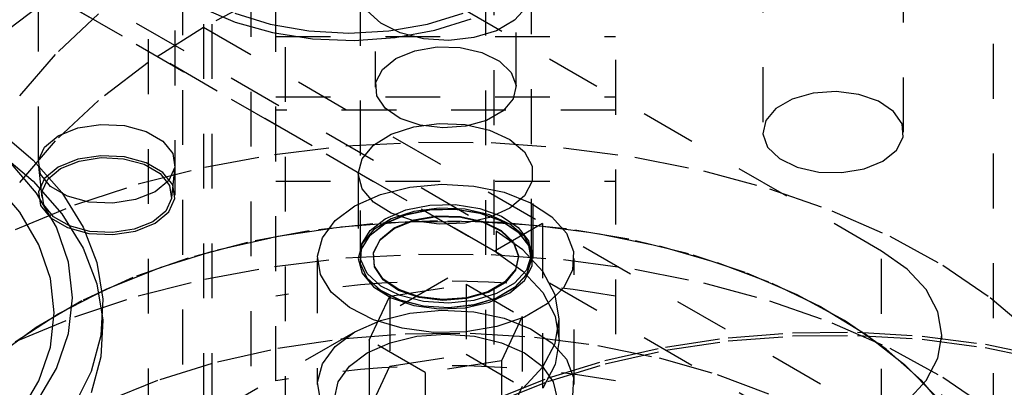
# Model space of a CAD drawing. Header units: inches. Extents: x 1907 to 2452, y -210 to -54.
# Tile 516 of 656: x 2006.206 to 2008.003, y -194.237 to -193.567. Entities that reach past the tile are written whole.
import ezdxf

# ---------------------------------------------------------------- set-up
doc = ezdxf.new("R2010")
doc.units = ezdxf.units.IN
doc.header["$LTSCALE"] = 0.5
doc.header["$MEASUREMENT"] = 0
doc.linetypes.add('HIDDEN', pattern=[0.225, 0.15, -0.075])
doc.layers.add('SID-M-H', color=4, linetype='HIDDEN')

msp = doc.modelspace()

# ---------------------------------------------------------------- linework, layer by layer
at = {"layer": 'SID-M-H'}
for p, q in [((2007.77863, -193.98848), (1992.04551, -184.90594)), ((2015.11487, -198.53046), (1991.78034, -185.05973)), ((1992.04203, -185.27355), (2007.07501, -193.95191)), ((1992.04203, -185.31213), (2007.07501, -193.99048)), ((2007.77863, -194.39675), (1992.04551, -185.31421)), ((2006.69024, -189.8165), (2006.69024, -194.71293)), ((2006.44024, -191.40242), (2006.44024, -195.8097)), ((2006.50274, -191.6951), (2006.50274, -195.11087)), ((2006.62774, -191.69801), (2006.62774, -195.10924)), ((2006.85464, -192.82445), (2006.85464, -193.68998)), ((2007.11164, -193.68998), (2007.11164, -192.82445)), ((2007.98314, -194.51081), (2007.98314, -192.87773)), ((2007.56174, -193.05333), (2007.56174, -193.77188)), ((2007.81874, -193.77188), (2007.81874, -193.05333)), ((2006.23942, -193.32471), (2006.23942, -193.88649)), ((2006.48942, -193.88649), (2006.48942, -193.32471)), ((2006.54086, -193.37458), (2006.54086, -194.95867)), ((2006.55636, -193.37458), (2006.55636, -194.39558)), ((2007.05636, -194.39558), (2007.05636, -193.37458)), ((2007.07186, -194.95867), (2007.07186, -193.37458)), ((2006.67314, -194.22514), (2006.67314, -193.44002)), ((2007.29314, -193.44002), (2007.29314, -194.22514)), ((2006.82689, -193.51422), (2006.82689, -193.99333)), ((2007.13939, -193.99333), (2007.13939, -193.51422)), ((2006.65212, -193.52228), (2006.5412, -193.58065)), ((2006.24273, -193.5411), (2006.14342, -193.61554)), ((2006.34962, -193.55624), (2006.27061, -193.62991)), ((2006.53831, -193.54481), (2006.59896, -193.57102)), ((2006.59802, -193.55458), (2006.66286, -193.57459)), ((2006.86471, -193.57306), (2006.83993, -193.55029)), ((2006.94987, -193.57459), (2007.0147, -193.55458)), ((2007.13062, -193.54401), (2007.10886, -193.56778)), ((2006.59896, -193.57102), (2006.6671, -193.59013)), ((2006.66286, -193.57459), (2006.7332, -193.58691)), ((2006.90001, -193.5906), (2006.86471, -193.57306)), ((2006.87952, -193.58691), (2006.94987, -193.57459)), ((2006.96323, -193.58606), (2007.02972, -193.5651)), ((2007.10886, -193.56778), (2007.07592, -193.5868)), ((2006.5412, -193.58065), (2006.44008, -193.64469)), ((2006.6671, -193.59013), (2006.74028, -193.60145)), ((2006.7332, -193.58691), (2006.80636, -193.59107)), ((2006.80636, -193.59107), (2006.87952, -193.58691)), ((2006.89107, -193.59938), (2006.96323, -193.58606)), ((2006.9427, -193.60135), (2006.90001, -193.5906)), ((2007.07592, -193.5868), (2007.03474, -193.59936)), ((2006.67314, -193.59761), (2007.29314, -193.59761)), ((2006.74028, -193.60145), (2006.81584, -193.60457)), ((2006.81584, -193.60457), (2006.89107, -193.59938)), ((2006.98898, -193.60436), (2006.9427, -193.60135)), ((2007.03474, -193.59936), (2006.98898, -193.60436)), ((2006.89227, -193.63753), (2006.9267, -193.62334)), ((2006.9267, -193.62334), (2006.96724, -193.61637)), ((2006.96724, -193.61637), (2007.00951, -193.61738)), ((2007.00951, -193.61738), (2007.04892, -193.62626)), ((2007.04892, -193.62626), (2007.08119, -193.64204)), ((2006.27061, -193.62991), (2006.2037, -193.70748)), ((2006.44008, -193.64469), (2006.34962, -193.71383)), ((2006.86769, -193.6574), (2006.89227, -193.63753)), ((2007.08119, -193.64204), (2007.10285, -193.66302)), ((2006.85562, -193.68081), (2006.86769, -193.6574)), ((2007.10285, -193.66302), (2007.11153, -193.68692)), ((2006.85737, -193.7052), (2006.85562, -193.68081)), ((2007.11153, -193.68692), (2007.1063, -193.71115)), ((2007.69556, -193.69777), (2007.65358, -193.70079)), ((2007.73696, -193.70278), (2007.69556, -193.69777)), ((2006.34962, -193.71383), (2006.27061, -193.7875)), ((2006.67314, -193.70744), (2007.29314, -193.70744)), ((2006.87275, -193.72795), (2006.85737, -193.7052)), ((2007.1063, -193.71115), (2007.08772, -193.73309)), ((2007.61558, -193.71151), (2007.58567, -193.72878)), ((2007.65358, -193.70079), (2007.61558, -193.71151)), ((2007.77329, -193.71528), (2007.73696, -193.70278)), ((2007.80063, -193.73391), (2007.77329, -193.71528)), ((2007.29314, -193.73183), (2006.67314, -193.73183)), ((2006.90009, -193.74659), (2006.87275, -193.72795)), ((2007.08772, -193.73309), (2007.05781, -193.75035)), ((2007.58567, -193.72878), (2007.56709, -193.75072)), ((2007.81601, -193.75666), (2007.80063, -193.73391)), ((2006.93643, -193.75909), (2006.90009, -193.74659)), ((2007.05781, -193.75035), (2007.0198, -193.76108)), ((2007.56709, -193.75072), (2007.56185, -193.77495)), ((2006.16518, -193.76756), (2006.23, -193.82263)), ((2006.27603, -193.77831), (2006.31159, -193.76393)), ((2006.31159, -193.76393), (2006.35353, -193.75745)), ((2006.35353, -193.75745), (2006.39677, -193.75963)), ((2006.39677, -193.75963), (2006.43612, -193.77022)), ((2006.43612, -193.77022), (2006.46681, -193.78794)), ((2006.88369, -193.77558), (2006.92487, -193.76186)), ((2006.92487, -193.76186), (2006.97122, -193.75575)), ((2006.97783, -193.7641), (2006.93643, -193.75909)), ((2006.97122, -193.75575), (2007.01863, -193.7578)), ((2007.0198, -193.76108), (2006.97783, -193.7641)), ((2007.01863, -193.7578), (2007.06289, -193.76783)), ((2007.06289, -193.76783), (2007.10006, -193.78494)), ((2007.81776, -193.78106), (2007.81601, -193.75666)), ((2006.27061, -193.7875), (2006.2037, -193.86507)), ((2006.25113, -193.79884), (2006.27603, -193.77831)), ((2006.46681, -193.78794), (2006.48516, -193.81066)), ((2006.80075, -193.79693), (2006.93323, -193.78978)), ((2006.85135, -193.7957), (2006.88369, -193.77558)), ((2006.93323, -193.78978), (2007.06628, -193.7908)), ((2007.10006, -193.78494), (2007.12684, -193.80762)), ((2007.56185, -193.77495), (2007.57054, -193.79885)), ((2007.80569, -193.80447), (2007.81776, -193.78106)), ((2006.16518, -193.80614), (2006.23, -193.86121)), ((2006.2399, -193.82304), (2006.25113, -193.79884)), ((2006.67034, -193.81216), (2006.80075, -193.79693)), ((2006.83072, -193.82043), (2006.85135, -193.7957)), ((2007.06628, -193.7908), (2007.19838, -193.79998)), ((2007.12684, -193.80762), (2007.14086, -193.83385)), ((2007.19838, -193.79998), (2007.32804, -193.81722)), ((2007.57054, -193.79885), (2007.59219, -193.81983)), ((2007.78111, -193.82434), (2007.80569, -193.80447)), ((2006.23654, -193.8831), (2006.18663, -193.82467)), ((2006.23, -193.82263), (2006.28236, -193.88196)), ((2006.24368, -193.84801), (2006.2399, -193.82304)), ((2006.31159, -193.82109), (2006.27603, -193.83547)), ((2006.28036, -193.83797), (2006.31418, -193.8243)), ((2006.35353, -193.8146), (2006.31159, -193.82109)), ((2006.31418, -193.8243), (2006.35406, -193.81813)), ((2006.39677, -193.81679), (2006.35353, -193.8146)), ((2006.35406, -193.81813), (2006.39519, -193.8202)), ((2006.39519, -193.8202), (2006.4326, -193.83028)), ((2006.43612, -193.82738), (2006.39677, -193.81679)), ((2006.48516, -193.81066), (2006.48894, -193.83562)), ((2006.54347, -193.83532), (2006.67034, -193.81216)), ((2006.82364, -193.84757), (2006.83072, -193.82043)), ((2007.32804, -193.81722), (2007.4538, -193.84231)), ((2007.59219, -193.81983), (2007.62447, -193.83561)), ((2007.74668, -193.83853), (2007.78111, -193.82434)), ((2006.23966, -193.8338), (2006.24577, -193.89074)), ((2006.27603, -193.83547), (2006.25113, -193.85599)), ((2006.25668, -193.85749), (2006.28036, -193.83797)), ((2006.42159, -193.86612), (2006.54347, -193.83532)), ((2006.4326, -193.83028), (2006.4618, -193.84713)), ((2006.46681, -193.8451), (2006.43612, -193.82738)), ((2006.48894, -193.83562), (2006.47771, -193.85983)), ((2006.48307, -193.89074), (2006.48918, -193.8338)), ((2007.14086, -193.83385), (2007.14086, -193.8613)), ((2007.4538, -193.84231), (2007.57422, -193.87498)), ((2007.62447, -193.83561), (2007.66387, -193.84449)), ((2007.70614, -193.8455), (2007.74668, -193.83853)), ((2006.20568, -193.91775), (2006.1577, -193.86159)), ((2006.23, -193.86121), (2006.28236, -193.92054)), ((2006.25113, -193.85599), (2006.2399, -193.8802)), ((2006.26203, -193.87072), (2006.24368, -193.84801)), ((2006.246, -193.88051), (2006.25668, -193.85749)), ((2006.47771, -193.85983), (2006.45281, -193.88036)), ((2006.4618, -193.84713), (2006.47924, -193.86873)), ((2006.48516, -193.86781), (2006.46681, -193.8451)), ((2006.67314, -193.86104), (2007.29314, -193.86104)), ((2006.82364, -193.84757), (2006.82364, -194.0019)), ((2006.83072, -193.87471), (2006.82364, -193.84757)), ((2007.14086, -193.8613), (2007.12684, -193.88752)), ((2007.14264, -194.0019), (2007.14264, -193.84757)), ((2007.66387, -193.84449), (2007.70614, -193.8455)), ((2006.2399, -193.8802), (2006.24368, -193.90517)), ((2006.29272, -193.88844), (2006.26203, -193.87072)), ((2006.30607, -193.90423), (2006.42159, -193.86612)), ((2006.47924, -193.86873), (2006.48284, -193.89247)), ((2006.48894, -193.89278), (2006.48516, -193.86781)), ((2006.85135, -193.89944), (2006.83072, -193.87471)), ((2006.86383, -193.88544), (2006.91775, -193.87197)), ((2006.91775, -193.87197), (2006.97578, -193.86666)), ((2006.97578, -193.86666), (2007.03427, -193.86986)), ((2007.03427, -193.86986), (2007.08954, -193.88134)), ((2007.57422, -193.87498), (2007.68794, -193.91485)), ((2006.27281, -193.94479), (2006.23654, -193.8831)), ((2006.24959, -193.90425), (2006.246, -193.88051)), ((2006.28236, -193.88196), (2006.32142, -193.9446)), ((2006.33207, -193.89904), (2006.29272, -193.88844)), ((2006.41725, -193.89473), (2006.37531, -193.90122)), ((2006.45281, -193.88036), (2006.41725, -193.89473)), ((2006.48284, -193.89247), (2006.47216, -193.91549)), ((2006.47771, -193.91699), (2006.48894, -193.89278)), ((2006.81741, -193.90623), (2006.86383, -193.88544)), ((2007.08954, -193.88134), (2007.13813, -193.90041)), ((2007.12684, -193.88752), (2007.10006, -193.9102)), ((2006.19821, -193.94921), (2006.30607, -193.90423)), ((2006.24368, -193.90517), (2006.26203, -193.92788)), ((2006.26704, -193.92585), (2006.24959, -193.90425)), ((2006.37531, -193.90122), (2006.33207, -193.89904)), ((2006.47216, -193.91549), (2006.44848, -193.93502)), ((2006.7814, -193.93303), (2006.81741, -193.90623)), ((2006.88369, -193.91956), (2006.85135, -193.89944)), ((2006.87265, -193.92955), (2006.91013, -193.91358)), ((2006.92487, -193.91619), (2006.88369, -193.92991)), ((2006.91013, -193.91358), (2006.95409, -193.9047)), ((2006.91013, -193.92183), (2006.95409, -193.91295)), ((2006.91013, -193.92215), (2006.95409, -193.91327)), ((2006.97122, -193.91008), (2006.92487, -193.91619)), ((2006.95409, -193.9047), (2007.00063, -193.9037)), ((2006.95409, -193.91295), (2007.00063, -193.91194)), ((2006.95409, -193.91327), (2007.00063, -193.91227)), ((2007.01863, -193.91213), (2006.97122, -193.91008)), ((2007.00063, -193.9037), (2007.04562, -193.91066)), ((2007.00063, -193.91194), (2007.04562, -193.9189)), ((2007.00063, -193.91227), (2007.04562, -193.91922)), ((2007.06289, -193.92216), (2007.01863, -193.91213)), ((2007.04562, -193.91066), (2007.08506, -193.92496)), ((2007.10006, -193.9102), (2007.06289, -193.92731)), ((2007.13813, -193.90041), (2007.17699, -193.92585)), ((2007.68794, -193.91485), (2007.79368, -193.96148)), ((2006.24054, -193.97706), (2006.20568, -193.91775)), ((2006.26203, -193.92788), (2006.29272, -193.9456)), ((2006.29624, -193.94271), (2006.26704, -193.92585)), ((2006.28236, -193.92054), (2006.32142, -193.98318)), ((2006.45281, -193.93752), (2006.47771, -193.91699)), ((2006.75807, -193.96415), (2006.7814, -193.93303)), ((2006.845, -193.95118), (2006.87265, -193.92955)), ((2006.96832, -193.93359), (2006.85016, -193.93865)), ((2006.88369, -193.92991), (2006.85135, -193.95003)), ((2006.87265, -193.9378), (2006.91013, -193.92183)), ((2006.87265, -193.93812), (2006.91013, -193.92215)), ((2006.92487, -193.93329), (2006.88369, -193.91956)), ((2006.88912, -193.9473), (2006.92474, -193.93262)), ((2006.88931, -193.94616), (2006.92486, -193.93151)), ((2006.90911, -193.93511), (2007.02758, -193.9341)), ((2006.92474, -193.93262), (2006.96669, -193.92541)), ((2006.92486, -193.93151), (2006.96672, -193.92432)), ((2006.97122, -193.93939), (2006.92487, -193.93329)), ((2006.96669, -193.92541), (2007.01042, -193.92645)), ((2006.96672, -193.92432), (2007.01037, -193.92536)), ((2007.08668, -193.93663), (2006.96832, -193.93359)), ((2007.01037, -193.92536), (2007.05106, -193.93452)), ((2007.01042, -193.92645), (2007.0512, -193.93564)), ((2007.06289, -193.92731), (2007.01863, -193.93734)), ((2007.02758, -193.9341), (2007.14542, -193.94118)), ((2007.04562, -193.9189), (2007.08506, -193.93321)), ((2007.04562, -193.91922), (2007.08506, -193.93353)), ((2007.10006, -193.93927), (2007.06289, -193.92216)), ((2007.08506, -193.92496), (2007.11544, -193.94534)), ((2007.08506, -193.93321), (2007.11544, -193.95359)), ((2007.08506, -193.93353), (2007.11544, -193.95391)), ((2007.17699, -193.92585), (2007.20366, -193.95607)), ((2007.15991, -193.93816), (1994.07844, -201.48994)), ((2006.29482, -194.00868), (2006.27281, -193.94479)), ((2006.29272, -193.9456), (2006.33207, -193.95619)), ((2006.33365, -193.95278), (2006.29624, -193.94271)), ((2006.32142, -193.9446), (2006.34658, -194.00958)), ((2006.41466, -193.94869), (2006.37478, -193.95486)), ((2006.37531, -193.95838), (2006.41725, -193.95189)), ((2006.44848, -193.93502), (2006.41466, -193.94869)), ((2006.41725, -193.95189), (2006.45281, -193.93752)), ((2006.73387, -193.95175), (2006.62108, -193.97269)), ((2006.67694, -193.96126), (2006.79168, -193.94421)), ((2006.85016, -193.93865), (2006.73387, -193.95175)), ((2006.79168, -193.94421), (2006.90911, -193.93511)), ((2006.82961, -193.97656), (2006.845, -193.95118)), ((2006.85135, -193.95003), (2006.83072, -193.97476)), ((2006.845, -193.95943), (2006.87265, -193.9378)), ((2006.845, -193.95975), (2006.87265, -193.93812)), ((2006.86368, -193.96787), (2006.88912, -193.9473)), ((2006.86393, -193.96669), (2006.88931, -193.94616)), ((2007.01863, -193.93734), (2006.97122, -193.93939)), ((2007.05106, -193.93452), (2007.0844, -193.95082)), ((2007.0512, -193.93564), (2007.0846, -193.95197)), ((2007.07501, -193.95191), (2007.07501, -193.99048)), ((2007.12397, -193.98635), (2007.07501, -193.95191)), ((2007.0844, -193.95082), (2007.10676, -193.97248)), ((2007.0846, -193.95197), (2007.10701, -193.97368)), ((2007.20359, -193.94773), (2007.08668, -193.93663)), ((2007.12684, -193.96195), (2007.10006, -193.93927)), ((2007.11544, -193.94534), (2007.13406, -193.96999)), ((2007.14542, -193.94118), (2007.26099, -193.95626)), ((2007.15991, -193.93816), (2007.15991, -195.16297)), ((2007.31741, -193.96673), (2007.20359, -193.94773)), ((2006.33207, -193.95619), (2006.37531, -193.95838)), ((2006.37478, -193.95486), (2006.33365, -193.95278)), ((2006.5665, -193.98602), (2006.67694, -193.96126)), ((2006.74888, -193.99765), (2006.75807, -193.96415)), ((2006.82961, -193.98481), (2006.845, -193.95943)), ((2006.82961, -193.98513), (2006.845, -193.95975)), ((2006.85119, -193.99208), (2006.86368, -193.96787)), ((2006.85146, -193.99086), (2006.86393, -193.96669)), ((2007.11544, -193.95359), (2007.13406, -193.97823)), ((2007.11544, -193.95391), (2007.13406, -193.97855)), ((2007.14086, -193.98818), (2007.12684, -193.96195)), ((2007.13406, -193.96999), (2007.13928, -193.9967)), ((2007.20366, -193.95607), (2007.21647, -193.98917)), ((2007.26099, -193.95626), (2007.37266, -193.97912)), ((2007.42653, -193.99338), (2007.31741, -193.96673)), ((2007.79368, -193.96148), (2007.89024, -194.01432)), ((2006.2617, -194.03848), (2006.24054, -193.97706)), ((2006.32142, -193.98318), (2006.34658, -194.04816)), ((2006.4619, -194.01815), (2006.5665, -193.98602)), ((2006.62108, -193.97269), (2006.51338, -194.00119)), ((2006.83072, -193.97476), (2006.82364, -194.0019)), ((2006.82787, -194.00343), (2006.82961, -193.97656)), ((2006.82787, -194.01168), (2006.82961, -193.98481)), ((2006.82787, -194.012), (2006.82961, -193.98513)), ((2007.10676, -193.97248), (2007.11572, -193.99717)), ((2007.10701, -193.97368), (2007.11599, -193.99841)), ((2007.16035, -194.02564), (2007.12397, -193.98635)), ((2007.13406, -193.97823), (2007.13928, -194.00495)), ((2007.13406, -193.97855), (2007.13928, -194.00527)), ((2007.14086, -194.01562), (2007.14086, -193.98818)), ((2007.37266, -193.97912), (2007.47885, -194.00945)), ((2006.51338, -194.00119), (2006.41226, -194.03684)), ((2006.67034, -194.0163), (2006.80075, -194.00106)), ((2006.74876, -194.0019), (2006.74876, -194.23155)), ((2006.75441, -194.03141), (2006.74888, -193.99765)), ((2006.80075, -194.00106), (2006.93323, -193.99392)), ((2006.82364, -194.0019), (2006.83072, -194.02904)), ((2006.82689, -194.00158), (2006.82689, -194.0019)), ((2006.83993, -194.0294), (2006.82787, -194.00343)), ((2006.853, -194.01733), (2006.85119, -193.99208)), ((2006.85327, -194.01605), (2006.85146, -193.99086)), ((2006.93323, -193.99392), (2007.06628, -193.99494)), ((2007.06628, -193.99494), (2007.19838, -194.00412)), ((2007.07501, -193.99048), (2007.12397, -194.02493)), ((2007.11572, -193.99717), (2007.11032, -194.02219)), ((2007.11599, -193.99841), (2007.11058, -194.02348)), ((2007.13928, -193.9967), (2007.13062, -194.02312)), ((2007.13928, -194.00495), (2007.13062, -194.03137)), ((2007.13928, -194.00527), (2007.13062, -194.03169)), ((2007.13939, -194.0019), (2007.13939, -194.00158)), ((2007.19838, -194.00412), (2007.32804, -194.02135)), ((2007.21647, -193.98917), (2007.21463, -194.02307)), ((2007.21751, -194.23155), (2007.21751, -194.0019)), ((2007.52943, -194.02728), (2007.42653, -193.99338)), ((2007.77863, -194.7029), (2007.77863, -193.98848)), ((2007.82527, -194.02128), (2007.77863, -193.98848)), ((2006.3022, -194.07369), (2006.29482, -194.00868)), ((2006.34658, -194.00958), (2006.35743, -194.07587)), ((2006.36463, -194.0572), (2006.4619, -194.01815)), ((2006.54347, -194.03945), (2006.67034, -194.0163)), ((2006.83993, -194.03765), (2006.82787, -194.01168)), ((2006.83993, -194.03797), (2006.82787, -194.012)), ((2006.86891, -194.04087), (2006.853, -194.01733)), ((2006.86914, -194.03954), (2006.85327, -194.01605)), ((2007.11032, -194.02219), (2007.09113, -194.04484)), ((2007.11058, -194.02348), (2007.09135, -194.04618)), ((2007.13062, -194.02312), (2007.10886, -194.04689)), ((2007.12684, -194.04185), (2007.14086, -194.01562)), ((2007.21463, -194.02307), (2007.19824, -194.05563)), ((2007.32804, -194.02135), (2007.4538, -194.04645)), ((2007.47885, -194.00945), (2007.57809, -194.04681)), ((2007.85992, -194.05871), (2007.82527, -194.02128)), ((2007.89024, -194.01432), (2007.97652, -194.0728)), ((2006.26879, -194.10097), (2006.2617, -194.03848)), ((2006.41226, -194.03684), (2006.31916, -194.07915)), ((2006.42159, -194.07026), (2006.54347, -194.03945)), ((2006.77431, -194.06333), (2006.75441, -194.03141)), ((2006.83072, -194.02904), (2006.85135, -194.05377)), ((2006.86471, -194.05217), (2006.83993, -194.0294)), ((2006.86471, -194.06042), (2006.83993, -194.03765)), ((2006.86471, -194.06074), (2006.83993, -194.03797)), ((2006.8972, -194.06015), (2006.86891, -194.04087)), ((2006.89738, -194.05879), (2006.86914, -194.03954)), ((2007.10006, -194.06453), (2007.12684, -194.04185)), ((2007.13062, -194.03137), (2007.10886, -194.05514)), ((2007.13062, -194.03169), (2007.10886, -194.05546)), ((2007.12397, -194.02493), (2007.16035, -194.06422)), ((2007.18275, -194.06828), (2007.16035, -194.02564)), ((2007.62466, -194.06798), (2007.52943, -194.02728)), ((2006.27603, -194.10261), (2006.36463, -194.0572)), ((2006.34658, -194.04816), (2006.35743, -194.11445)), ((2006.85135, -194.05377), (2006.88369, -194.07389)), ((2006.90001, -194.06971), (2006.86471, -194.05217)), ((2006.88108, -194.07056), (2007.0205, -194.049)), ((2006.9349, -194.07169), (2006.89738, -194.05879)), ((2007.0205, -194.049), (2007.0205, -194.17658)), ((2007.0205, -194.049), (2007.12256, -194.10792)), ((2007.09113, -194.04484), (2007.06024, -194.06267)), ((2007.09135, -194.04618), (2007.0604, -194.06405)), ((2007.10886, -194.04689), (2007.07592, -194.06591)), ((2007.10886, -194.05514), (2007.07592, -194.07415)), ((2007.10886, -194.05546), (2007.07592, -194.07448)), ((2007.19824, -194.05563), (2007.16833, -194.08483)), ((2007.4538, -194.04645), (2007.57422, -194.07911)), ((2007.57809, -194.04681), (2007.66898, -194.09069)), ((2007.88126, -194.09932), (2007.85992, -194.05871)), ((2006.29482, -194.1387), (2006.3022, -194.07369)), ((2006.30607, -194.10837), (2006.42159, -194.07026)), ((2006.35743, -194.07587), (2006.3538, -194.14242)), ((2006.80733, -194.09138), (2006.77431, -194.06333)), ((2006.84372, -194.15105), (2006.88108, -194.07056)), ((2006.90001, -194.07795), (2006.86471, -194.06042)), ((2006.90001, -194.07828), (2006.86471, -194.06074)), ((2006.88108, -194.07056), (2006.88108, -194.19815)), ((2006.88369, -194.07389), (2006.92487, -194.08761)), ((2006.9348, -194.07309), (2006.8972, -194.06015)), ((2006.9427, -194.08046), (2006.90001, -194.06971)), ((2006.9427, -194.08871), (2006.90001, -194.07795)), ((2006.97764, -194.07827), (2006.9348, -194.07309)), ((2006.97765, -194.07687), (2006.9349, -194.07169)), ((2007.02108, -194.07515), (2006.97764, -194.07827)), ((2007.021, -194.07375), (2006.97765, -194.07687)), ((2007.06024, -194.06267), (2007.021, -194.07375)), ((2007.0604, -194.06405), (2007.02108, -194.07515)), ((2007.07592, -194.06591), (2007.03474, -194.07847)), ((2007.07592, -194.07415), (2007.03474, -194.08672)), ((2007.07592, -194.07448), (2007.03474, -194.08704)), ((2007.06289, -194.08164), (2007.10006, -194.06453)), ((2007.16035, -194.06422), (2007.18275, -194.10686)), ((2007.19032, -194.11262), (2007.18275, -194.06828)), ((2007.71089, -194.11489), (2007.62466, -194.06798)), ((2007.97652, -194.0728), (2008.05154, -194.13623)), ((2006.31916, -194.07915), (2006.23538, -194.12751)), ((2006.8514, -194.1138), (2006.80733, -194.09138)), ((2006.9427, -194.08903), (2006.90001, -194.07828)), ((2006.92487, -194.08761), (2006.97122, -194.09372)), ((2006.98898, -194.08347), (2006.9427, -194.08046)), ((2006.98898, -194.09172), (2006.9427, -194.08871)), ((2006.98898, -194.09204), (2006.9427, -194.08903)), ((2006.97122, -194.09372), (2007.01863, -194.09167)), ((2007.03474, -194.07847), (2006.98898, -194.08347)), ((2007.03474, -194.08672), (2006.98898, -194.09172)), ((2007.03474, -194.08704), (2006.98898, -194.09204)), ((2007.01863, -194.09167), (2007.06289, -194.08164)), ((2007.16833, -194.08483), (2007.12679, -194.10881)), ((2007.57422, -194.07911), (2007.68794, -194.11899)), ((2007.66898, -194.09069), (2007.75024, -194.14047)), ((2006.19736, -194.15376), (2006.27603, -194.10261)), ((2006.19821, -194.15335), (2006.30607, -194.10837)), ((2006.2617, -194.16346), (2006.26879, -194.10097)), ((2006.90375, -194.1292), (2006.8514, -194.1138)), ((2006.86383, -194.11509), (2006.91775, -194.10162)), ((2006.91775, -194.10162), (2006.97578, -194.09632)), ((2006.97578, -194.09632), (2007.03427, -194.09951)), ((2007.03427, -194.09951), (2007.08954, -194.111)), ((2007.12679, -194.10881), (2007.07622, -194.12607)), ((2007.12256, -194.10792), (2007.0852, -194.1884)), ((2007.08954, -194.111), (2007.13813, -194.13006)), ((2007.12256, -194.10792), (2007.12256, -194.2355)), ((2007.18275, -194.10686), (2007.19032, -194.15119)), ((2007.18275, -194.15696), (2007.19032, -194.11262)), ((2007.19032, -194.15119), (2007.19032, -194.11262)), ((2007.88847, -194.14155), (2007.88126, -194.09932)), ((2006.23538, -194.12751), (2006.1621, -194.18126)), ((2006.35743, -194.11445), (2006.3538, -194.18099)), ((2006.81741, -194.13588), (2006.86383, -194.11509)), ((2006.96108, -194.1366), (2006.90375, -194.1292)), ((2007.07622, -194.12607), (2007.0198, -194.13554)), ((2007.13813, -194.13006), (2007.17699, -194.1555)), ((2007.68794, -194.11899), (2007.79368, -194.16561)), ((2007.7869, -194.16735), (2007.71089, -194.11489)), ((2006.2728, -194.20259), (2006.29482, -194.1387)), ((2006.3538, -194.14242), (2006.33576, -194.20818)), ((2006.67694, -194.16539), (2006.79168, -194.14834)), ((2006.7814, -194.16268), (2006.81741, -194.13588)), ((2006.79168, -194.14834), (2006.90911, -194.13925)), ((2006.88158, -194.15552), (2006.93057, -194.1438)), ((2006.90911, -194.13925), (2007.02758, -194.13823)), ((2006.93057, -194.1438), (2006.98314, -194.13981)), ((2007.0198, -194.13554), (2006.96108, -194.1366)), ((2006.98314, -194.13981), (2007.03571, -194.1438)), ((2007.02758, -194.13823), (2007.14542, -194.14531)), ((2007.03571, -194.1438), (2007.0847, -194.15552)), ((2007.14542, -194.14531), (2007.26099, -194.16039)), ((2007.38405, -194.16337), (2007.49879, -194.14632)), ((2007.49879, -194.14632), (2007.61622, -194.13723)), ((2007.4989, -194.15225), (2007.61626, -194.14316)), ((2007.61622, -194.13723), (2007.73469, -194.13622)), ((2007.61626, -194.14316), (2007.73466, -194.14214)), ((2007.73466, -194.14214), (2007.85243, -194.14922)), ((2007.73469, -194.13622), (2007.85253, -194.1433)), ((2007.75024, -194.14047), (2007.82073, -194.19545)), ((2007.85243, -194.14922), (2007.96793, -194.16429)), ((2007.85253, -194.1433), (2007.9681, -194.15838)), ((2007.88126, -194.18379), (2007.88847, -194.14155)), ((2007.88847, -194.54982), (2007.88847, -194.14155)), ((2006.24053, -194.22488), (2006.2617, -194.16346)), ((2006.5665, -194.19015), (2006.67694, -194.16539)), ((2006.75807, -194.1938), (2006.7814, -194.16268)), ((2006.83951, -194.17415), (2006.88158, -194.15552)), ((2006.94578, -194.20997), (2006.84372, -194.15105)), ((2006.84372, -194.15105), (2006.84372, -194.27863)), ((2007.0847, -194.15552), (2007.12677, -194.17415)), ((2007.16035, -194.19959), (2007.18275, -194.15696)), ((2007.17699, -194.1555), (2007.20366, -194.18572)), ((2007.19032, -194.15119), (2007.18275, -194.19553)), ((2007.26099, -194.16039), (2007.37266, -194.18326)), ((2007.2736, -194.18814), (2007.38405, -194.16337)), ((2007.38423, -194.16929), (2007.4989, -194.15225)), ((2007.85162, -194.22464), (2007.7869, -194.16735)), ((2007.79368, -194.16561), (2007.89024, -194.21846)), ((2007.96793, -194.16429), (2008.07953, -194.18714)), ((2007.9681, -194.15838), (2008.07976, -194.18124)), ((2006.3538, -194.18099), (2006.33576, -194.24676)), ((2006.80723, -194.19844), (2006.83951, -194.17415)), ((2006.88108, -194.19815), (2007.0205, -194.17658)), ((2007.0205, -194.17658), (2007.12256, -194.2355)), ((2007.12677, -194.17415), (2007.15905, -194.19844)), ((2007.20366, -194.18572), (2007.21647, -194.21882)), ((2007.27385, -194.19403), (2007.38423, -194.16929)), ((2007.37266, -194.18326), (2007.47885, -194.21358)), ((2007.85992, -194.2244), (2007.88126, -194.18379)), ((2006.23652, -194.26428), (2006.2728, -194.20259)), ((2006.4619, -194.22228), (2006.5665, -194.19015)), ((2006.74888, -194.2273), (2006.75807, -194.1938)), ((2006.78693, -194.22672), (2006.80723, -194.19844)), ((2006.84372, -194.27863), (2006.88108, -194.19815)), ((2007.0852, -194.1884), (2006.94578, -194.20997)), ((2007.0852, -194.1884), (2007.0852, -194.31599)), ((2007.12397, -194.23889), (2007.16035, -194.19959)), ((2007.15905, -194.19844), (2007.17934, -194.22672)), ((2007.18275, -194.19553), (2007.16035, -194.23817)), ((2007.16901, -194.22027), (2007.2736, -194.18814)), ((2007.16932, -194.22615), (2007.27385, -194.19403)), ((2007.82073, -194.19545), (2007.87946, -194.25485)), ((2006.33576, -194.20818), (2006.30358, -194.27212)), ((2006.94578, -194.20997), (2006.94578, -194.33755)), ((2007.07173, -194.25932), (2007.16901, -194.22027)), ((2007.21647, -194.21882), (2007.21463, -194.25272)), ((2007.47885, -194.21358), (2007.57809, -194.25095)), ((2007.89024, -194.21846), (2007.97652, -194.27693)), ((2006.20566, -194.28418), (2006.24053, -194.22488)), ((2006.36463, -194.26133), (2006.4619, -194.22228)), ((2006.75441, -194.26107), (2006.74888, -194.2273)), ((2006.78001, -194.25707), (2006.78693, -194.22672)), ((2007.0721, -194.26517), (2007.16932, -194.22615)), ((2007.12256, -194.2355), (2007.0852, -194.31599)), ((2007.17934, -194.22672), (2007.18626, -194.25707)), ((2007.82527, -194.26182), (2007.85992, -194.2244)), ((2007.90416, -194.28595), (2007.85162, -194.22464))]:
    msp.add_line(p, q, dxfattribs=at)
for centre in [(2006.98314, -195.79704), (2006.98314, -195.95137)]:
    msp.add_arc(centre, 1.75384, 79.8192, 100.1808, dxfattribs=at)

doc.saveas('drawing.dxf')
